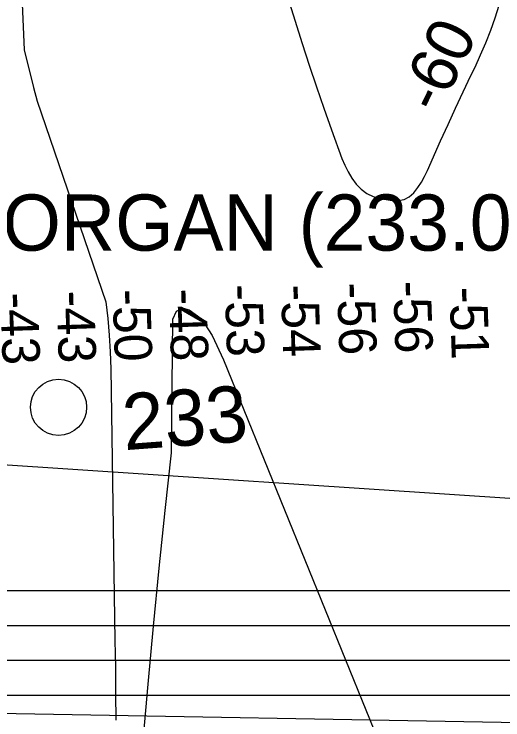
# Model space of a CAD drawing. Extents: x 3313447 to 3351316, y 703786 to 729172.
# Drawn here: x 3323716 to 3324587, y 724687 to 725943 of the extents above; entities that cross this region are included whole.
import ezdxf

# ---------------------------------------------------------------- set-up
doc = ezdxf.new("R2010")
doc.units = 0
for name, color, linetype in [('V-CHAN-NAID', 7, 'Continuous'), ('V-RIVR-IDEN', 7, 'Continuous'), ('V-RIVR-MILE', 7, 'Continuous'), ('V-RIVR-RANG', 7, 'Continuous'), ('V-TOPO-MAJR', 7, 'Continuous'), ('V-TOPO-MINR', 7, 'Continuous'), ('V-TOPO-MINR-IDEN', 7, 'Continuous'), ('V-UTIL-LINE', 7, 'Continuous')]:
    doc.layers.add(name, color=color, linetype=linetype)

msp = doc.modelspace()

# ---------------------------------------------------------------- linework, layer by layer
at = {"layer": 'V-RIVR-MILE'}
msp.add_circle((3323795.4, 725243.6), 50, dxfattribs=at)
at = {"layer": 'V-TOPO-MAJR'}
for points in [[(3323762.6, 727019.1), (3323718.5, 726184.2), (3323719.8, 726155.6), (3323721.8, 726127.1), (3323724.4, 726098.6), (3323734.1, 725879.6), (3323751, 725812.6), (3323757.1, 725788.4), (3323879.7, 725431.1), (3323883, 725401.5), (3323885.7, 725371.9), (3323887.3, 725342.2), (3323888.3, 725312.4), (3323895.9, 724828.6), (3323896.6, 724781.3), (3323897.1, 724734), (3323897.3, 724686.7)], [(3323938.2, 724563.6), (3323954.9, 724751.2), (3323964.4, 724854.2), (3323974.5, 724957.2), (3323985.4, 725060.1), (3323996.8, 725162.9), (3323998.8, 725400.7), (3324005.4, 725414.8), (3324017.4, 725420.2), (3324028.2, 725417), (3324049.3, 725401.7), (3324069.2, 725371.6), (3324089.1, 725328.3), (3324415.4, 724527.5)]]:
    msp.add_lwpolyline(points, dxfattribs=at)
at = {"layer": 'V-TOPO-MINR'}
msp.add_lwpolyline([(3324191, 726014.3), (3324229.6, 725890.8), (3324242, 725852.3), (3324254.7, 725813.9), (3324267.9, 725775.8), (3324281.5, 725737.7), (3324300.2, 725686.7), (3324305.3, 725674.5), (3324311.1, 725662.8), (3324317.9, 725651.6), (3324325.5, 725640.9), (3324334.4, 725631.7), (3324344.3, 725624.2), (3324355.6, 725619), (3324367.9, 725615.4), (3324389.9, 725611.5), (3324400.7, 725611.4), (3324410.8, 725613.4), (3324419.8, 725618.4), (3324428, 725625.5), (3324435.1, 725634.8), (3324441.6, 725644.5), (3324447.3, 725654.6), (3324452.5, 725665.1), (3324475.9, 725717.8), (3324489.1, 725747), (3324502.5, 725776.2), (3324516.1, 725805.3), (3324529.9, 725834.2), (3324537.2, 725849.2), (3324547.1, 725870.8), (3324556.5, 725892.5), (3324565.1, 725914.6), (3324573.2, 725936.9), (3324580.5, 725959.4)], dxfattribs=at)
at = {"layer": 'V-UTIL-LINE'}
for p, q in [((3322392.3, 725228.7), (3325269.5, 725037.4)), ((3321241.3, 724917.5), (3326187.3, 724917.5)), ((3321266.1, 724855.5), (3326150.2, 724855.5)), ((3321278.5, 724793.5), (3326125.4, 724793.5)), ((3321315.7, 724731.6), (3326125.4, 724731.6)), ((3325317.1, 724669.6), (3322424.3, 724721))]:
    msp.add_line(p, q, dxfattribs=at)

# ---------------------------------------------------------------- texts
at = {"layer": 'V-CHAN-NAID'}
msp.add_text('KINDER MORGAN (233.0) (2)', height=100, dxfattribs=at).set_placement((3323041.8, 725522.4))
at = {"layer": 'V-RIVR-IDEN'}
msp.add_text('233', height=100, rotation=4.2233, dxfattribs=at).set_placement((3323912.7, 725167.2))
at = {"layer": 'V-RIVR-RANG'}
for s, p in [('-56', (3324391.3, 725468)), ('-50', (3323891.5, 725453.3)), ('-48', (3323991.6, 725454.1)), ('-53', (3324091.4, 725461.9)), ('-54', (3324191.4, 725461.6)), ('-56', (3324291.4, 725464.9)), ('-51', (3324491.7, 725457.2)), ('-43', (3323691.6, 725447.4)), ('-43', (3323791.6, 725450.5))]:
    msp.add_text(s, height=67, rotation=271.9173, dxfattribs=at).set_placement(p)
at = {"layer": 'V-TOPO-MINR-IDEN'}
msp.add_text('-60', height=83, rotation=64.1983, dxfattribs=at).set_placement((3324472.5, 725763.1))

doc.saveas('drawing.dxf')
